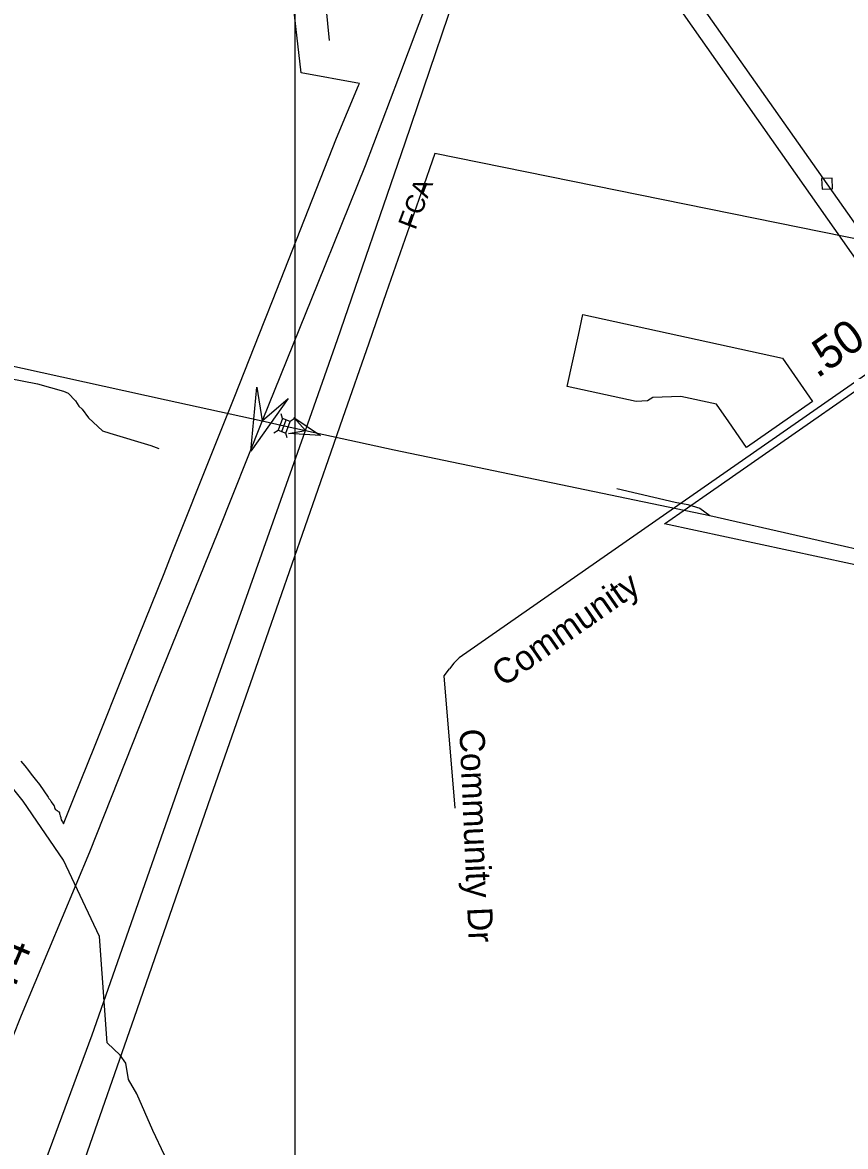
# Model space of a CAD drawing. Extents: x 2220236 to 2384410, y 720751 to 894131.
# Drawn here: x 2328773 to 2331894, y 803754 to 808018 of the extents above; entities that cross this region are included whole.
import ezdxf

# ---------------------------------------------------------------- set-up
doc = ezdxf.new("R2010")
doc.units = 0
for name, color, linetype in [('Exist Boundary Political City Limit New', 7, 'Continuous'), ('Exist Hydrographic Creek Single Shore', 7, 'Continuous'), ('Exist Railroad Mainline', 7, 'Continuous'), ('Exist Railroad Siding', 7, 'Continuous'), ('Exist Road Non-System Type 51', 7, 'Continuous'), ('Exist Road Non-System Type 51 Label', 7, 'Continuous'), ('Exist Road Primary Interstate Divided Center Attributed', 7, 'Continuous'), ('Exist Road Primary Interstate Mileage Hundredths English Label', 7, 'Continuous'), ('Exist Road Primary Interstate Structure Standard Bridge CELL', 7, 'Continuous'), ('Exist Road Primary US Label', 7, 'Continuous'), ('Exist Road Secondary Mileage Hundredths English Label', 7, 'Continuous'), ('Exist Road Secondary Structure Standard Bridge Attributed CELL', 7, 'Continuous'), ('Exist Road Secondary Type 51 Attributed', 7, 'Continuous'), ('Exist Road Secondary Type 51 Label', 7, 'Continuous'), ('Exist Utilities Electrical Transmission Line', 7, 'Continuous'), ('Map Preparation Boundary City Limit Buffer Line', 7, 'Continuous'), ('Map Preparation Inset Cut Line', 7, 'Continuous')]:
    doc.layers.add(name, color=color, linetype=linetype)

msp = doc.modelspace()

# ---------------------------------------------------------------- linework, layer by layer
at = {"layer": 'Exist Boundary Political City Limit New'}
for points in [[(2328766.8, 805215.7), (2328781.5, 805197.9), (2328795.5, 805180.1), (2328806.2, 805166.6), (2328821.8, 805147.8), (2328837.2, 805127.2), (2328854.2, 805103.6), (2328870.2, 805079.1), (2328873.2, 805074.2), (2328878.2, 805069.2), (2328881.5, 805062.4), (2328884.8, 805058.2), (2328890, 805051.7), (2328892.2, 805048.4), (2328893, 805046.2), (2328895, 805040.6), (2328897.5, 805034.5), (2328900.5, 805031.1), (2328904.5, 805028.8), (2328908, 805025.6), (2328912.2, 805023.4), (2328913, 805019.6), (2328914, 805016.6), (2328914.5, 805014), (2328916.5, 805008.4), (2328918.5, 805002.5), (2328919, 805000.4), (2328920.5, 804993.8), (2328924.8, 804985.6), (2328928.8, 804977.9), (2328969.2, 805079.1), (2329045.8, 805270.7), (2329166.8, 805571), (2329310.2, 805928.1), (2329341.2, 806005.8), (2329499.2, 806401.9), (2329529.5, 806478.2), (2329578, 806600.8), (2329689.8, 806882.9), (2329697.2, 806901.6), (2329721.2, 806962.3), (2329964.5, 807579.1), (2330048, 807779.5), (2330051.2, 807787), (2329829.8, 807827.4), (2329793.8, 808146.9)], [(2332411.5, 807099.7), (2330336.5, 807520.9), (2330284.8, 807372.6), (2330152.2, 806992.1), (2330086, 806801.9), (2329986.5, 806516.5), (2329942.5, 806388.6), (2329646.8, 805538.9), (2329486.8, 805079.1), (2329197, 804243.6), (2329001.2, 803681.8)], [(2332148.5, 805913.9), (2331208.2, 806116.5), (2331353.2, 806217.4), (2332281.8, 806865)]]:
    msp.add_lwpolyline(points, dxfattribs=at)
msp.add_lwpolyline([(2331655.2, 806745), (2331769.5, 806581.1), (2331519, 806406.4), (2331451.8, 806502.9), (2331404.8, 806570.5), (2331270.2, 806600), (2331164, 806596.1), (2331143.8, 806582.6), (2331100.2, 806579.9), (2330838.5, 806637.2), (2330881.2, 806832.6), (2330898.2, 806910.7)], close=True, dxfattribs=at)
at = {"layer": 'Exist Hydrographic Creek Single Shore'}
msp.add_lwpolyline([(2329311.3, 803721.6), (2329268, 803814.5), (2329206.7, 803953.9), (2329175.1, 804008.8), (2329164.5, 804070), (2329143.9, 804100.6), (2329094.3, 804148.1), (2329065, 804551.1), (2328929.1, 804840.9), (2328776.1, 805064.4), (2328531, 805369.5)], dxfattribs=at)
at = {"layer": 'Exist Railroad Mainline'}
for points in [[(2321488.8, 807653.4), (2322722.5, 807614.6), (2323518.4, 807589.3), (2324728.3, 807544.3), (2324902.4, 807526.2), (2325030.8, 807503.6), (2325142.6, 807496.8), (2325246.8, 807477.8), (2325341, 807454.9), (2325551.4, 807403.2), (2325809.9, 807348), (2326238.6, 807260.7), (2327130.5, 807060.4), (2328066, 806862.6), (2329318.5, 806586.2), (2329681.9, 806506.8), (2329765.5, 806488.4), (2329846, 806471), (2330182.1, 806397.6), (2331380.2, 806148.5)], [(2331380.2, 806148.5), (2332089.7, 805986.2), (2332785.1, 805833.7), (2333023.7, 805785.1), (2333486.9, 805676.6), (2334090.2, 805538), (2335080.6, 805321.9), (2335954.5, 805132.5), (2336758.3, 804964.2), (2337494, 804803.2), (2338191.7, 804647.6), (2339171.9, 804437.5), (2339987.8, 804257.3), (2340853.6, 804069.8), (2341802, 803859.4), (2342517.6, 803703.9), (2343209.2, 803550.3), (2344249.4, 803324.9), (2344734.6, 803222.8), (2345460.4, 803059.6)]]:
    msp.add_lwpolyline(points, dxfattribs=at)
at = {"layer": 'Exist Railroad Siding'}
msp.add_lwpolyline([(2331027.3, 806250.7), (2331247.7, 806199.1), (2331295.9, 806189.6), (2331342.1, 806176.1), (2331380.2, 806148.5)], dxfattribs=at)
at = {"layer": 'Exist Road Non-System Type 51'}
for points in [[(2329937.6, 807950.1), (2329841.1, 808932.7), (2329828.7, 808972.6), (2329828.2, 809002.6), (2329830.1, 809020.5), (2329837.7, 809054.6), (2329847.4, 809086.8), (2329866.2, 809198.8), (2329873.6, 809253)], [(2326085.5, 807249), (2327880.4, 806836.6), (2328201.1, 806770), (2328830.1, 806646.9), (2328928.4, 806619.9), (2328946.3, 806612.2), (2328974.8, 806582.4), (2328987, 806562.7), (2328999.1, 806550.8), (2329023.4, 806518.9), (2329076, 806469.7), (2329104, 806459.8), (2329260.3, 806413.6), (2329290.6, 806402)], [(2330413.6, 805037.2), (2330372.4, 805539.8), (2330393.1, 805566.2)]]:
    msp.add_lwpolyline(points, dxfattribs=at)
at = {"layer": 'Exist Road Primary Interstate Divided Center Attributed'}
for points in [[(2330767.9, 809398), (2330708.6, 809236.7), (2330564.4, 808826.8), (2330389.8, 808316.1), (2330199.4, 807808), (2330072.4, 807474.6), (2329892.6, 807030), (2329681.9, 806506.8)], [(2329846, 806471), (2329968, 806815.7), (2330224.5, 807561.9), (2330481, 808318.7), (2330789.3, 809217.1), (2330852.3, 809379)], [(2329681.9, 806506.8), (2329514.4, 806085.3), (2329271.1, 805487.3), (2329027.8, 804870.7), (2328768.6, 804251.5), (2328631, 803907.5), (2328541.1, 803679.9), (2328493.5, 803545), (2328416.8, 803306.8), (2328300.4, 802886), (2328199.9, 802589.7), (2328131.2, 802362.1), (2328083.6, 802184.8), (2327948.7, 801711.1), (2327845.5, 801377.7), (2327767.6, 801099.8), (2327726.4, 800980.5), (2327694.3, 800894.5), (2327665.2, 800815.1), (2327643, 800763)], [(2327843.6, 800745), (2327881.6, 800862.2), (2327924.9, 800995.3), (2328087.5, 801467.7), (2328177.5, 801719.1), (2328272.7, 801989), (2328402.3, 802385.9), (2328561, 802809.3), (2328690.5, 803193), (2328841.3, 803648.2), (2329037, 804177.4), (2329150.7, 804502.9), (2329386.1, 805175), (2329608.3, 805799.5), (2329846, 806471)]]:
    msp.add_lwpolyline(points, dxfattribs=at)
at = {"layer": 'Exist Road Primary Interstate Structure Standard Bridge CELL'}
for p, q in [((2329758.9, 806516.1), (2329754, 806534.3)), ((2329757.2, 806466.1), (2329773.7, 806510.7)), ((2329788.3, 806505.3), (2329803.8, 806515.9)), ((2329726.8, 806461), (2329742.4, 806471.6)), ((2329777, 806442.5), (2329772.1, 806460.6))]:
    msp.add_line(p, q, dxfattribs=at)
msp.add_lwpolyline([(2329772.1, 806460.6), (2329788.5, 806505.2), (2329758.9, 806516.1), (2329742.4, 806471.6)], close=True, dxfattribs=at)
at = {"layer": 'Exist Road Secondary Structure Standard Bridge Attributed CELL'}
for points in [[(2329780.6, 806591.4), (2329639.4, 806392.5), (2329662.2, 806635.3), (2329681.9, 806506.8)], [(2329802.6, 806519.4), (2329903.6, 806451.1), (2329782, 806459.7), (2329846, 806471)]]:
    msp.add_lwpolyline(points, close=True, dxfattribs=at)
at = {"layer": 'Exist Road Secondary Type 51 Attributed'}
for points in [[(2333847.2, 807065.2), (2333183.7, 807128.9), (2333062.3, 807135.2), (2332916.6, 807140.5), (2332810, 807135.2), (2332581.8, 807081), (2332434.5, 807001.6), (2332384.9, 806967), (2332315.5, 806922.3), (2331245.5, 806176.5)], [(2331245.5, 806176.5), (2330429.2, 805607.5), (2330408.8, 805588.4), (2330393.1, 805566.2)]]:
    msp.add_lwpolyline(points, dxfattribs=at)
at = {"layer": 'Exist Utilities Electrical Transmission Line'}
for points in [[(2319853.3, 820695.9), (2326592.3, 814719.1), (2333025.8, 805564.5)], [(2333024.4, 805702.5), (2331824.6, 807406.8), (2329674.8, 810458.2), (2329041.4, 811359.1), (2328249.6, 812486.1), (2327790.8, 813138.8), (2326970.6, 814303.4), (2326633.7, 814783.6), (2326625.6, 814795.5), (2319961.3, 820697.1)], [(2331805.5, 807386), (2331845.4, 807387.7), (2331843.8, 807427.6), (2331803.8, 807426), (2331805.5, 807386)]]:
    msp.add_lwpolyline(points, dxfattribs=at)
at = {"layer": 'Map Preparation Boundary City Limit Buffer Line'}
for points in [[(2328766.8, 805215.7), (2328781.5, 805197.9), (2328795.5, 805180.1), (2328806.2, 805166.6), (2328821.8, 805147.8), (2328837.2, 805127.2), (2328854.2, 805103.6), (2328870.2, 805079.1), (2328873.2, 805074.2), (2328878.2, 805069.2), (2328881.5, 805062.4), (2328884.8, 805058.2), (2328890, 805051.7), (2328892.2, 805048.4), (2328893, 805046.2), (2328895, 805040.6), (2328897.5, 805034.5), (2328900.5, 805031.1), (2328904.5, 805028.8), (2328908, 805025.6), (2328912.2, 805023.4), (2328913, 805019.6), (2328914, 805016.6), (2328914.5, 805014), (2328916.5, 805008.4), (2328918.5, 805002.5), (2328919, 805000.4), (2328920.5, 804993.8), (2328924.8, 804985.6), (2328928.8, 804977.9), (2328969.2, 805079.1), (2329045.8, 805270.7), (2329166.8, 805571), (2329310.2, 805928.1), (2329341.2, 806005.8), (2329499.2, 806401.9), (2329529.5, 806478.2), (2329578, 806600.8), (2329689.8, 806882.9), (2329697.2, 806901.6), (2329721.2, 806962.3), (2329964.5, 807579.1), (2330048, 807779.5), (2330051.2, 807787), (2329829.8, 807827.4), (2329793.8, 808146.9)], [(2332411.5, 807099.7), (2330336.5, 807520.9), (2330284.8, 807372.6), (2330152.2, 806992.1), (2330086, 806801.9), (2329986.5, 806516.5), (2329942.5, 806388.6), (2329646.8, 805538.9), (2329486.8, 805079.1), (2329197, 804243.6), (2329001.2, 803681.8)], [(2332148.5, 805913.9), (2331208.2, 806116.5), (2331353.2, 806217.4), (2332281.8, 806865)]]:
    msp.add_lwpolyline(points, dxfattribs=at)
msp.add_lwpolyline([(2331655.2, 806745), (2331769.5, 806581.1), (2331519, 806406.4), (2331451.8, 806502.9), (2331404.8, 806570.5), (2331270.2, 806600), (2331164, 806596.1), (2331143.8, 806582.6), (2331100.2, 806579.9), (2330838.5, 806637.2), (2330881.2, 806832.6), (2330898.2, 806910.7)], close=True, dxfattribs=at)
at = {"layer": 'Map Preparation Inset Cut Line'}
msp.add_lwpolyline([(2329807.7, 816974.9), (2370566.3, 816974.8), (2370566.3, 785046.7), (2329807.6, 785046.7), (2329807.7, 816974.9)], dxfattribs=at)
msp.add_lwpolyline([(2329807.7, 816974.9), (2370566.3, 816974.8), (2370566.3, 785046.7), (2329807.6, 785046.7), (2329807.7, 816974.9)], dxfattribs=at)

# ---------------------------------------------------------------- texts
at = {"layer": 'Exist Road Non-System Type 51 Label'}
msp.add_text('Community Dr', height=95, rotation=272.5161, dxfattribs=at).set_placement((2330430, 805337.2))
at = {"layer": 'Exist Road Primary Interstate Mileage Hundredths English Label'}
msp.add_text('1.74', height=125, rotation=67.2872, dxfattribs=at).set_placement((2328684.9, 804213.5))
at = {"layer": 'Exist Road Primary US Label'}
msp.add_text('FCA', height=72.18, rotation=69.0916, dxfattribs=at).set_placement((2330263.1, 807228.3))
at = {"layer": 'Exist Road Secondary Mileage Hundredths English Label'}
msp.add_text('.50', height=125, rotation=34.8527, dxfattribs=at).set_placement((2331787.2, 806666.2))
at = {"layer": 'Exist Road Secondary Type 51 Label'}
msp.add_text('Community', height=95, rotation=34.8769, dxfattribs=at).set_placement((2330595.4, 805495.3))

doc.saveas('drawing.dxf')
